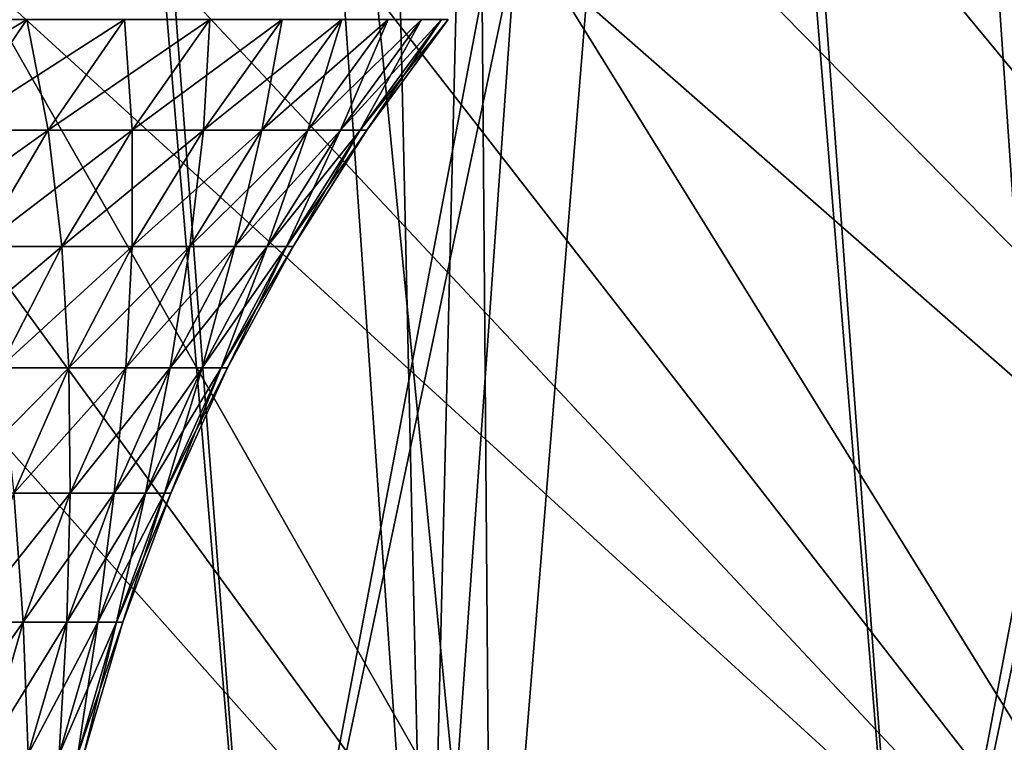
# Model space of a CAD drawing. Header units: millimetres. Extents: x -168 to 168, y -59 to 34.
# Tile 331 of 494: x 34.88 to 42.34, y -20.42 to -14.95. Entities that reach past the tile are written whole.
import ezdxf

# ---------------------------------------------------------------- set-up
doc = ezdxf.new("R2010")
doc.units = ezdxf.units.MM
doc.header["$LTSCALE"] = 33.374815
for name, color, linetype in [('2', 7, 'CONTINUOUS'), ('23', 7, 'CONTINUOUS'), ('24', 7, 'CONTINUOUS'), ('3', 7, 'CONTINUOUS'), ('33', 7, 'CONTINUOUS'), ('34', 7, 'CONTINUOUS'), ('37', 7, 'CONTINUOUS'), ('38', 7, 'CONTINUOUS'), ('8', 7, 'CONTINUOUS')]:
    doc.layers.add(name, color=color, linetype=linetype)

msp = doc.modelspace()

# ---------------------------------------------------------------- linework, layer by layer
at = {"layer": '2', "color": 7, "linetype": 'Continuous', "true_color": 0xf5f5f5}
for points in [[(30.325, -4.9554, 158.9694), (35.3034, -4.9554, 157.9384), (31.776, -23.5022, 158.8508), (30.325, -4.9554, 158.9694)], [(31.776, -23.5022, 158.8508), (35.3034, -4.9554, 157.9384), (36.7179, -23.5022, 157.7818), (31.776, -23.5022, 158.8508)], [(35.3034, -4.9554, 157.9384), (40.247, -4.9554, 156.7516), (36.7179, -23.5022, 157.7818), (35.3034, -4.9554, 157.9384)], [(36.7179, -23.5022, 157.7818), (40.247, -4.9554, 156.7516), (41.6241, -23.5022, 156.5591), (36.7179, -23.5022, 157.7818)], [(40.247, -4.9554, 156.7516), (45.1508, -4.9554, 155.4101), (41.6241, -23.5022, 156.5591), (40.247, -4.9554, 156.7516)], [(41.6241, -23.5022, 156.5591), (45.1508, -4.9554, 155.4101), (46.4896, -23.5022, 155.1838), (41.6241, -23.5022, 156.5591)]]:
    msp.add_3dface(points, dxfattribs=at)
at = {"layer": '23', "color": 3, "linetype": 'Continuous'}
for points in [[(34.1025, -14.9477, -17.0455), (34.9348, -14.9477, -15.2674), (33.5502, -15.7872, -16.7695), (34.1025, -14.9477, -17.0455)], [(33.5502, -15.7872, -16.7695), (34.9348, -14.9477, -15.2674), (34.369, -15.7872, -15.0201), (33.5502, -15.7872, -16.7695)], [(34.9348, -14.9477, -15.2674), (35.6744, -14.9477, -13.4487), (34.369, -15.7872, -15.0201), (34.9348, -14.9477, -15.2674)], [(34.369, -15.7872, -15.0201), (35.6744, -14.9477, -13.4487), (35.0966, -15.7872, -13.2309), (34.369, -15.7872, -15.0201)], [(35.0966, -15.7872, -13.2309), (36.3194, -14.9477, -11.5944), (35.7312, -15.7872, -11.4067), (35.0966, -15.7872, -13.2309)], [(35.6744, -14.9477, -13.4487), (36.3194, -14.9477, -11.5944), (35.0966, -15.7872, -13.2309), (35.6744, -14.9477, -13.4487)], [(35.7312, -15.7872, -11.4067), (36.8681, -14.9477, -9.7094), (36.271, -15.7872, -9.5521), (35.7312, -15.7872, -11.4067)], [(36.3194, -14.9477, -11.5944), (36.8681, -14.9477, -9.7094), (35.7312, -15.7872, -11.4067), (36.3194, -14.9477, -11.5944)], [(36.271, -15.7872, -9.5521), (37.3191, -14.9477, -7.7986), (36.7147, -15.7872, -7.6723), (36.271, -15.7872, -9.5521)], [(36.8681, -14.9477, -9.7094), (37.3191, -14.9477, -7.7986), (36.271, -15.7872, -9.5521), (36.8681, -14.9477, -9.7094)], [(36.7147, -15.7872, -7.6723), (37.6711, -14.9477, -5.8671), (37.0609, -15.7872, -5.7721), (36.7147, -15.7872, -7.6723)], [(37.3191, -14.9477, -7.7986), (37.6711, -14.9477, -5.8671), (36.7147, -15.7872, -7.6723), (37.3191, -14.9477, -7.7986)], [(37.0609, -15.7872, -5.7721), (37.9231, -14.9477, -3.9201), (37.3089, -15.7872, -3.8566), (37.0609, -15.7872, -5.7721)], [(37.6711, -14.9477, -5.8671), (37.9231, -14.9477, -3.9201), (37.0609, -15.7872, -5.7721), (37.6711, -14.9477, -5.8671)], [(37.3089, -15.7872, -3.8566), (38.0747, -14.9477, -1.9626), (37.458, -15.7872, -1.9309), (37.3089, -15.7872, -3.8566)], [(37.9231, -14.9477, -3.9201), (38.0747, -14.9477, -1.9626), (37.3089, -15.7872, -3.8566), (37.9231, -14.9477, -3.9201)], [(37.458, -15.7872, -1.9309), (38.1252, -14.9477), (37.5077, -15.7872), (37.458, -15.7872, -1.9309)], [(38.0747, -14.9477, -1.9626), (38.1252, -14.9477), (37.458, -15.7872, -1.9309), (38.0747, -14.9477, -1.9626)], [(33.858, -16.6674, -14.7968), (35.0966, -15.7872, -13.2309), (34.5748, -16.6674, -13.0342), (33.858, -16.6674, -14.7968)], [(34.369, -15.7872, -15.0201), (35.0966, -15.7872, -13.2309), (33.858, -16.6674, -14.7968), (34.369, -15.7872, -15.0201)], [(34.5748, -16.6674, -13.0342), (35.7312, -15.7872, -11.4067), (35.1999, -16.6674, -11.2371), (34.5748, -16.6674, -13.0342)], [(35.0966, -15.7872, -13.2309), (35.7312, -15.7872, -11.4067), (34.5748, -16.6674, -13.0342), (35.0966, -15.7872, -13.2309)], [(35.1999, -16.6674, -11.2371), (36.271, -15.7872, -9.5521), (35.7317, -16.6674, -9.4101), (35.1999, -16.6674, -11.2371)], [(35.7312, -15.7872, -11.4067), (36.271, -15.7872, -9.5521), (35.1999, -16.6674, -11.2371), (35.7312, -15.7872, -11.4067)], [(35.7317, -16.6674, -9.4101), (36.7147, -15.7872, -7.6723), (36.1688, -16.6674, -7.5582), (35.7317, -16.6674, -9.4101)], [(36.271, -15.7872, -9.5521), (36.7147, -15.7872, -7.6723), (35.7317, -16.6674, -9.4101), (36.271, -15.7872, -9.5521)], [(36.1688, -16.6674, -7.5582), (37.0609, -15.7872, -5.7721), (36.5099, -16.6674, -5.6863), (36.1688, -16.6674, -7.5582)], [(36.7147, -15.7872, -7.6723), (37.0609, -15.7872, -5.7721), (36.1688, -16.6674, -7.5582), (36.7147, -15.7872, -7.6723)], [(37.0609, -15.7872, -5.7721), (37.3089, -15.7872, -3.8566), (36.5099, -16.6674, -5.6863), (37.0609, -15.7872, -5.7721)], [(36.5099, -16.6674, -5.6863), (37.3089, -15.7872, -3.8566), (36.7542, -16.6674, -3.7992), (36.5099, -16.6674, -5.6863)], [(37.3089, -15.7872, -3.8566), (37.458, -15.7872, -1.9309), (36.7542, -16.6674, -3.7992), (37.3089, -15.7872, -3.8566)], [(36.7542, -16.6674, -3.7992), (37.458, -15.7872, -1.9309), (36.9011, -16.6674, -1.9021), (36.7542, -16.6674, -3.7992)], [(36.9011, -16.6674, -1.9021), (37.5077, -15.7872), (36.9501, -16.6674), (36.9011, -16.6674, -1.9021)], [(37.458, -15.7872, -1.9309), (37.5077, -15.7872), (36.9011, -16.6674, -1.9021), (37.458, -15.7872, -1.9309)], [(34.1114, -17.5843, -12.8595), (35.1999, -16.6674, -11.2371), (34.7282, -17.5843, -11.0865), (34.1114, -17.5843, -12.8595)], [(34.5748, -16.6674, -13.0342), (35.1999, -16.6674, -11.2371), (34.1114, -17.5843, -12.8595), (34.5748, -16.6674, -13.0342)], [(34.7282, -17.5843, -11.0865), (35.7317, -16.6674, -9.4101), (35.2528, -17.5843, -9.284), (34.7282, -17.5843, -11.0865)], [(35.1999, -16.6674, -11.2371), (35.7317, -16.6674, -9.4101), (34.7282, -17.5843, -11.0865), (35.1999, -16.6674, -11.2371)], [(35.7317, -16.6674, -9.4101), (36.1688, -16.6674, -7.5582), (35.2528, -17.5843, -9.284), (35.7317, -16.6674, -9.4101)], [(35.2528, -17.5843, -9.284), (36.1688, -16.6674, -7.5582), (35.684, -17.5843, -7.4569), (35.2528, -17.5843, -9.284)], [(36.1688, -16.6674, -7.5582), (36.5099, -16.6674, -5.6863), (35.684, -17.5843, -7.4569), (36.1688, -16.6674, -7.5582)], [(35.684, -17.5843, -7.4569), (36.5099, -16.6674, -5.6863), (36.0206, -17.5843, -5.6101), (35.684, -17.5843, -7.4569)], [(36.0206, -17.5843, -5.6101), (36.7542, -16.6674, -3.7992), (36.2616, -17.5843, -3.7483), (36.0206, -17.5843, -5.6101)], [(36.5099, -16.6674, -5.6863), (36.7542, -16.6674, -3.7992), (36.0206, -17.5843, -5.6101), (36.5099, -16.6674, -5.6863)], [(36.2616, -17.5843, -3.7483), (36.9011, -16.6674, -1.9021), (36.4065, -17.5843, -1.8766), (36.2616, -17.5843, -3.7483)], [(36.7542, -16.6674, -3.7992), (36.9011, -16.6674, -1.9021), (36.2616, -17.5843, -3.7483), (36.7542, -16.6674, -3.7992)], [(36.4065, -17.5843, -1.8766), (36.9501, -16.6674), (36.4548, -17.5843), (36.4065, -17.5843, -1.8766)], [(36.9011, -16.6674, -1.9021), (36.9501, -16.6674), (36.4065, -17.5843, -1.8766), (36.9011, -16.6674, -1.9021)], [(34.3182, -18.5334, -10.9556), (35.2528, -17.5843, -9.284), (34.8367, -18.5334, -9.1744), (34.3182, -18.5334, -10.9556)], [(34.7282, -17.5843, -11.0865), (35.2528, -17.5843, -9.284), (34.3182, -18.5334, -10.9556), (34.7282, -17.5843, -11.0865)], [(34.8367, -18.5334, -9.1744), (35.684, -17.5843, -7.4569), (35.2627, -18.5334, -7.3689), (34.8367, -18.5334, -9.1744)], [(35.2528, -17.5843, -9.284), (35.684, -17.5843, -7.4569), (34.8367, -18.5334, -9.1744), (35.2528, -17.5843, -9.284)], [(35.2627, -18.5334, -7.3689), (36.0206, -17.5843, -5.6101), (35.5953, -18.5334, -5.5438), (35.2627, -18.5334, -7.3689)], [(35.684, -17.5843, -7.4569), (36.0206, -17.5843, -5.6101), (35.2627, -18.5334, -7.3689), (35.684, -17.5843, -7.4569)], [(35.5953, -18.5334, -5.5438), (36.2616, -17.5843, -3.7483), (35.8335, -18.5334, -3.7041), (35.5953, -18.5334, -5.5438)], [(36.0206, -17.5843, -5.6101), (36.2616, -17.5843, -3.7483), (35.5953, -18.5334, -5.5438), (36.0206, -17.5843, -5.6101)], [(35.8335, -18.5334, -3.7041), (36.4065, -17.5843, -1.8766), (35.9767, -18.5334, -1.8545), (35.8335, -18.5334, -3.7041)], [(36.2616, -17.5843, -3.7483), (36.4065, -17.5843, -1.8766), (35.8335, -18.5334, -3.7041), (36.2616, -17.5843, -3.7483)], [(35.9767, -18.5334, -1.8545), (36.4548, -17.5843), (36.0245, -18.5334), (35.9767, -18.5334, -1.8545)], [(36.4065, -17.5843, -1.8766), (36.4548, -17.5843), (35.9767, -18.5334, -1.8545), (36.4065, -17.5843, -1.8766)], [(34.4852, -19.51, -9.0818), (35.2627, -18.5334, -7.3689), (34.907, -19.51, -7.2945), (34.4852, -19.51, -9.0818)], [(34.8367, -18.5334, -9.1744), (35.2627, -18.5334, -7.3689), (34.4852, -19.51, -9.0818), (34.8367, -18.5334, -9.1744)], [(34.907, -19.51, -7.2945), (35.5953, -18.5334, -5.5438), (35.2362, -19.51, -5.4879), (34.907, -19.51, -7.2945)], [(35.2627, -18.5334, -7.3689), (35.5953, -18.5334, -5.5438), (34.907, -19.51, -7.2945), (35.2627, -18.5334, -7.3689)], [(35.2362, -19.51, -5.4879), (35.8335, -18.5334, -3.7041), (35.472, -19.51, -3.6667), (35.2362, -19.51, -5.4879)], [(35.5953, -18.5334, -5.5438), (35.8335, -18.5334, -3.7041), (35.2362, -19.51, -5.4879), (35.5953, -18.5334, -5.5438)], [(35.472, -19.51, -3.6667), (35.9767, -18.5334, -1.8545), (35.6137, -19.51, -1.8358), (35.472, -19.51, -3.6667)], [(35.8335, -18.5334, -3.7041), (35.9767, -18.5334, -1.8545), (35.472, -19.51, -3.6667), (35.8335, -18.5334, -3.7041)], [(35.6137, -19.51, -1.8358), (36.0245, -18.5334), (35.661, -19.51), (35.6137, -19.51, -1.8358)], [(35.9767, -18.5334, -1.8545), (36.0245, -18.5334), (35.6137, -19.51, -1.8358), (35.9767, -18.5334, -1.8545)], [(34.2002, -20.5096, -9.0068), (34.907, -19.51, -7.2945), (34.6185, -20.5096, -7.2342), (34.2002, -20.5096, -9.0068)], [(34.4852, -19.51, -9.0818), (34.907, -19.51, -7.2945), (34.2002, -20.5096, -9.0068), (34.4852, -19.51, -9.0818)], [(34.907, -19.51, -7.2945), (35.2362, -19.51, -5.4879), (34.6185, -20.5096, -7.2342), (34.907, -19.51, -7.2945)], [(34.6185, -20.5096, -7.2342), (35.2362, -19.51, -5.4879), (34.945, -20.5096, -5.4425), (34.6185, -20.5096, -7.2342)], [(35.2362, -19.51, -5.4879), (35.472, -19.51, -3.6667), (34.945, -20.5096, -5.4425), (35.2362, -19.51, -5.4879)], [(34.945, -20.5096, -5.4425), (35.472, -19.51, -3.6667), (35.1788, -20.5096, -3.6364), (34.945, -20.5096, -5.4425)], [(35.1788, -20.5096, -3.6364), (35.6137, -19.51, -1.8358), (35.3194, -20.5096, -1.8206), (35.1788, -20.5096, -3.6364)], [(35.472, -19.51, -3.6667), (35.6137, -19.51, -1.8358), (35.1788, -20.5096, -3.6364), (35.472, -19.51, -3.6667)], [(35.3194, -20.5096, -1.8206), (35.661, -19.51), (35.3663, -20.5096), (35.3194, -20.5096, -1.8206)], [(35.6137, -19.51, -1.8358), (35.661, -19.51), (35.3194, -20.5096, -1.8206), (35.6137, -19.51, -1.8358)]]:
    msp.add_3dface(points, dxfattribs=at)
at = {"layer": '24', "color": 3, "linetype": 'Continuous'}
for points in [[(34.9348, -14.9477, 15.2674), (34.1025, -14.9477, 17.0455), (34.369, -15.7872, 15.0201), (34.9348, -14.9477, 15.2674)], [(35.0966, -15.7872, 13.2309), (34.9348, -14.9477, 15.2674), (34.369, -15.7872, 15.0201), (35.0966, -15.7872, 13.2309)], [(35.6744, -14.9477, 13.4487), (34.9348, -14.9477, 15.2674), (35.0966, -15.7872, 13.2309), (35.6744, -14.9477, 13.4487)], [(35.7312, -15.7872, 11.4067), (35.6744, -14.9477, 13.4487), (35.0966, -15.7872, 13.2309), (35.7312, -15.7872, 11.4067)], [(36.3194, -14.9477, 11.5944), (35.6744, -14.9477, 13.4487), (35.7312, -15.7872, 11.4067), (36.3194, -14.9477, 11.5944)], [(36.271, -15.7872, 9.5521), (36.3194, -14.9477, 11.5944), (35.7312, -15.7872, 11.4067), (36.271, -15.7872, 9.5521)], [(36.8681, -14.9477, 9.7094), (36.3194, -14.9477, 11.5944), (36.271, -15.7872, 9.5521), (36.8681, -14.9477, 9.7094)], [(36.7147, -15.7872, 7.6723), (36.8681, -14.9477, 9.7094), (36.271, -15.7872, 9.5521), (36.7147, -15.7872, 7.6723)], [(37.3191, -14.9477, 7.7986), (36.8681, -14.9477, 9.7094), (36.7147, -15.7872, 7.6723), (37.3191, -14.9477, 7.7986)], [(37.0609, -15.7872, 5.7721), (37.3191, -14.9477, 7.7986), (36.7147, -15.7872, 7.6723), (37.0609, -15.7872, 5.7721)], [(37.6711, -14.9477, 5.8671), (37.3191, -14.9477, 7.7986), (37.0609, -15.7872, 5.7721), (37.6711, -14.9477, 5.8671)], [(37.3089, -15.7872, 3.8566), (37.6711, -14.9477, 5.8671), (37.0609, -15.7872, 5.7721), (37.3089, -15.7872, 3.8566)], [(37.9231, -14.9477, 3.9201), (37.6711, -14.9477, 5.8671), (37.3089, -15.7872, 3.8566), (37.9231, -14.9477, 3.9201)], [(37.458, -15.7872, 1.9309), (37.9231, -14.9477, 3.9201), (37.3089, -15.7872, 3.8566), (37.458, -15.7872, 1.9309)], [(38.0747, -14.9477, 1.9626), (37.9231, -14.9477, 3.9201), (37.458, -15.7872, 1.9309), (38.0747, -14.9477, 1.9626)], [(37.5077, -15.7872), (38.0747, -14.9477, 1.9626), (37.458, -15.7872, 1.9309), (37.5077, -15.7872)], [(37.5077, -15.7872), (38.1252, -14.9477), (38.0747, -14.9477, 1.9626), (37.5077, -15.7872)], [(35.0966, -15.7872, 13.2309), (34.369, -15.7872, 15.0201), (34.5748, -16.6674, 13.0342), (35.0966, -15.7872, 13.2309)], [(35.1999, -16.6674, 11.2371), (35.0966, -15.7872, 13.2309), (34.5748, -16.6674, 13.0342), (35.1999, -16.6674, 11.2371)], [(35.7312, -15.7872, 11.4067), (35.0966, -15.7872, 13.2309), (35.1999, -16.6674, 11.2371), (35.7312, -15.7872, 11.4067)], [(35.7317, -16.6674, 9.4101), (35.7312, -15.7872, 11.4067), (35.1999, -16.6674, 11.2371), (35.7317, -16.6674, 9.4101)], [(36.271, -15.7872, 9.5521), (35.7312, -15.7872, 11.4067), (35.7317, -16.6674, 9.4101), (36.271, -15.7872, 9.5521)], [(36.1688, -16.6674, 7.5582), (36.271, -15.7872, 9.5521), (35.7317, -16.6674, 9.4101), (36.1688, -16.6674, 7.5582)], [(36.7147, -15.7872, 7.6723), (36.271, -15.7872, 9.5521), (36.1688, -16.6674, 7.5582), (36.7147, -15.7872, 7.6723)], [(36.5099, -16.6674, 5.6863), (36.7147, -15.7872, 7.6723), (36.1688, -16.6674, 7.5582), (36.5099, -16.6674, 5.6863)], [(37.0609, -15.7872, 5.7721), (36.7147, -15.7872, 7.6723), (36.5099, -16.6674, 5.6863), (37.0609, -15.7872, 5.7721)], [(36.7542, -16.6674, 3.7992), (37.0609, -15.7872, 5.7721), (36.5099, -16.6674, 5.6863), (36.7542, -16.6674, 3.7992)], [(37.3089, -15.7872, 3.8566), (37.0609, -15.7872, 5.7721), (36.7542, -16.6674, 3.7992), (37.3089, -15.7872, 3.8566)], [(36.9011, -16.6674, 1.9021), (37.3089, -15.7872, 3.8566), (36.7542, -16.6674, 3.7992), (36.9011, -16.6674, 1.9021)], [(37.458, -15.7872, 1.9309), (37.3089, -15.7872, 3.8566), (36.9011, -16.6674, 1.9021), (37.458, -15.7872, 1.9309)], [(36.9501, -16.6674), (37.458, -15.7872, 1.9309), (36.9011, -16.6674, 1.9021), (36.9501, -16.6674)], [(36.9501, -16.6674), (37.5077, -15.7872), (37.458, -15.7872, 1.9309), (36.9501, -16.6674)], [(35.1999, -16.6674, 11.2371), (34.5748, -16.6674, 13.0342), (34.7282, -17.5843, 11.0865), (35.1999, -16.6674, 11.2371)], [(35.2528, -17.5843, 9.284), (35.1999, -16.6674, 11.2371), (34.7282, -17.5843, 11.0865), (35.2528, -17.5843, 9.284)], [(35.7317, -16.6674, 9.4101), (35.1999, -16.6674, 11.2371), (35.2528, -17.5843, 9.284), (35.7317, -16.6674, 9.4101)], [(35.684, -17.5843, 7.4569), (35.7317, -16.6674, 9.4101), (35.2528, -17.5843, 9.284), (35.684, -17.5843, 7.4569)], [(36.1688, -16.6674, 7.5582), (35.7317, -16.6674, 9.4101), (35.684, -17.5843, 7.4569), (36.1688, -16.6674, 7.5582)], [(36.0206, -17.5843, 5.6101), (36.1688, -16.6674, 7.5582), (35.684, -17.5843, 7.4569), (36.0206, -17.5843, 5.6101)], [(36.5099, -16.6674, 5.6863), (36.1688, -16.6674, 7.5582), (36.0206, -17.5843, 5.6101), (36.5099, -16.6674, 5.6863)], [(36.2616, -17.5843, 3.7483), (36.5099, -16.6674, 5.6863), (36.0206, -17.5843, 5.6101), (36.2616, -17.5843, 3.7483)], [(36.7542, -16.6674, 3.7992), (36.5099, -16.6674, 5.6863), (36.2616, -17.5843, 3.7483), (36.7542, -16.6674, 3.7992)], [(36.4065, -17.5843, 1.8766), (36.7542, -16.6674, 3.7992), (36.2616, -17.5843, 3.7483), (36.4065, -17.5843, 1.8766)], [(36.9011, -16.6674, 1.9021), (36.7542, -16.6674, 3.7992), (36.4065, -17.5843, 1.8766), (36.9011, -16.6674, 1.9021)], [(36.4548, -17.5843), (36.9011, -16.6674, 1.9021), (36.4065, -17.5843, 1.8766), (36.4548, -17.5843)], [(36.4548, -17.5843), (36.9501, -16.6674), (36.9011, -16.6674, 1.9021), (36.4548, -17.5843)], [(35.2528, -17.5843, 9.284), (34.7282, -17.5843, 11.0865), (34.8367, -18.5334, 9.1744), (35.2528, -17.5843, 9.284)], [(35.2627, -18.5334, 7.3689), (35.2528, -17.5843, 9.284), (34.8367, -18.5334, 9.1744), (35.2627, -18.5334, 7.3689)], [(35.684, -17.5843, 7.4569), (35.2528, -17.5843, 9.284), (35.2627, -18.5334, 7.3689), (35.684, -17.5843, 7.4569)], [(35.5953, -18.5334, 5.5438), (35.684, -17.5843, 7.4569), (35.2627, -18.5334, 7.3689), (35.5953, -18.5334, 5.5438)], [(36.0206, -17.5843, 5.6101), (35.684, -17.5843, 7.4569), (35.5953, -18.5334, 5.5438), (36.0206, -17.5843, 5.6101)], [(35.8335, -18.5334, 3.7041), (36.0206, -17.5843, 5.6101), (35.5953, -18.5334, 5.5438), (35.8335, -18.5334, 3.7041)], [(36.2616, -17.5843, 3.7483), (36.0206, -17.5843, 5.6101), (35.8335, -18.5334, 3.7041), (36.2616, -17.5843, 3.7483)], [(35.9767, -18.5334, 1.8545), (36.2616, -17.5843, 3.7483), (35.8335, -18.5334, 3.7041), (35.9767, -18.5334, 1.8545)], [(36.4065, -17.5843, 1.8766), (36.2616, -17.5843, 3.7483), (35.9767, -18.5334, 1.8545), (36.4065, -17.5843, 1.8766)], [(36.0245, -18.5334), (36.4065, -17.5843, 1.8766), (35.9767, -18.5334, 1.8545), (36.0245, -18.5334)], [(36.0245, -18.5334), (36.4548, -17.5843), (36.4065, -17.5843, 1.8766), (36.0245, -18.5334)], [(34.907, -19.51, 7.2945), (34.8367, -18.5334, 9.1744), (34.4852, -19.51, 9.0818), (34.907, -19.51, 7.2945)], [(35.2627, -18.5334, 7.3689), (34.8367, -18.5334, 9.1744), (34.907, -19.51, 7.2945), (35.2627, -18.5334, 7.3689)], [(35.2362, -19.51, 5.4879), (35.2627, -18.5334, 7.3689), (34.907, -19.51, 7.2945), (35.2362, -19.51, 5.4879)], [(35.5953, -18.5334, 5.5438), (35.2627, -18.5334, 7.3689), (35.2362, -19.51, 5.4879), (35.5953, -18.5334, 5.5438)], [(35.472, -19.51, 3.6667), (35.5953, -18.5334, 5.5438), (35.2362, -19.51, 5.4879), (35.472, -19.51, 3.6667)], [(35.8335, -18.5334, 3.7041), (35.5953, -18.5334, 5.5438), (35.472, -19.51, 3.6667), (35.8335, -18.5334, 3.7041)], [(35.6137, -19.51, 1.8358), (35.8335, -18.5334, 3.7041), (35.472, -19.51, 3.6667), (35.6137, -19.51, 1.8358)], [(35.9767, -18.5334, 1.8545), (35.8335, -18.5334, 3.7041), (35.6137, -19.51, 1.8358), (35.9767, -18.5334, 1.8545)], [(35.661, -19.51), (35.9767, -18.5334, 1.8545), (35.6137, -19.51, 1.8358), (35.661, -19.51)], [(35.661, -19.51), (36.0245, -18.5334), (35.9767, -18.5334, 1.8545), (35.661, -19.51)], [(34.907, -19.51, 7.2945), (34.4852, -19.51, 9.0818), (34.6185, -20.5096, 7.2342), (34.907, -19.51, 7.2945)], [(34.945, -20.5096, 5.4425), (34.907, -19.51, 7.2945), (34.6185, -20.5096, 7.2342), (34.945, -20.5096, 5.4425)], [(35.2362, -19.51, 5.4879), (34.907, -19.51, 7.2945), (34.945, -20.5096, 5.4425), (35.2362, -19.51, 5.4879)], [(35.1788, -20.5096, 3.6364), (35.2362, -19.51, 5.4879), (34.945, -20.5096, 5.4425), (35.1788, -20.5096, 3.6364)], [(35.472, -19.51, 3.6667), (35.2362, -19.51, 5.4879), (35.1788, -20.5096, 3.6364), (35.472, -19.51, 3.6667)], [(35.3194, -20.5096, 1.8206), (35.472, -19.51, 3.6667), (35.1788, -20.5096, 3.6364), (35.3194, -20.5096, 1.8206)], [(35.6137, -19.51, 1.8358), (35.472, -19.51, 3.6667), (35.3194, -20.5096, 1.8206), (35.6137, -19.51, 1.8358)], [(35.3663, -20.5096), (35.6137, -19.51, 1.8358), (35.3194, -20.5096, 1.8206), (35.3663, -20.5096)], [(35.3663, -20.5096), (35.661, -19.51), (35.6137, -19.51, 1.8358), (35.3663, -20.5096)]]:
    msp.add_3dface(points, dxfattribs=at)
at = {"layer": '3', "color": 7, "linetype": 'Continuous', "true_color": 0xf5f5f5}
for points in [[(35.3061, -6.75, -157.9539), (30.3273, -6.75, -158.9849), (31.776, -23.5022, -158.8508), (35.3061, -6.75, -157.9539)], [(36.7179, -23.5022, -157.7818), (35.3061, -6.75, -157.9539), (31.776, -23.5022, -158.8508), (36.7179, -23.5022, -157.7818)], [(40.2501, -6.75, -156.767), (35.3061, -6.75, -157.9539), (36.7179, -23.5022, -157.7818), (40.2501, -6.75, -156.767)], [(41.6241, -23.5022, -156.5591), (40.2501, -6.75, -156.767), (36.7179, -23.5022, -157.7818), (41.6241, -23.5022, -156.5591)], [(45.1543, -6.75, -155.4254), (40.2501, -6.75, -156.767), (41.6241, -23.5022, -156.5591), (45.1543, -6.75, -155.4254)], [(46.4896, -23.5022, -155.1838), (45.1543, -6.75, -155.4254), (41.6241, -23.5022, -156.5591), (46.4896, -23.5022, -155.1838)]]:
    msp.add_3dface(points, dxfattribs=at)
at = {"layer": '33', "color": 3, "linetype": 'Continuous'}
for points in [[(33.4004, -23.643, 164.6007), (38.4535, -23.643, 163.4941), (33.0148, 31.8789, 162.7006), (33.4004, -23.643, 164.6007)], [(33.0148, 31.8789, 162.7006), (38.4535, -23.643, 163.4941), (38.0096, 31.8789, 161.6067), (33.0148, 31.8789, 162.7006)], [(38.4535, -23.643, 163.4941), (43.47, -23.643, 162.2324), (38.0096, 31.8789, 161.6067), (38.4535, -23.643, 163.4941)], [(38.0096, 31.8789, 161.6067), (43.47, -23.643, 162.2324), (42.9682, 31.8789, 160.3596), (38.0096, 31.8789, 161.6067)]]:
    msp.add_3dface(points, dxfattribs=at)
at = {"layer": '34', "color": 3, "linetype": 'Continuous'}
for points in [[(38.0096, 31.8789, -161.6067), (33.4004, -23.643, -164.6007), (33.0148, 31.8789, -162.7006), (38.0096, 31.8789, -161.6067)], [(38.4535, -23.643, -163.4941), (33.4004, -23.643, -164.6007), (38.0096, 31.8789, -161.6067), (38.4535, -23.643, -163.4941)], [(42.9682, 31.8789, -160.3596), (38.4535, -23.643, -163.4941), (38.0096, 31.8789, -161.6067), (42.9682, 31.8789, -160.3596)], [(43.47, -23.643, -162.2324), (38.4535, -23.643, -163.4941), (42.9682, 31.8789, -160.3596), (43.47, -23.643, -162.2324)]]:
    msp.add_3dface(points, dxfattribs=at)
at = {"layer": '37', "color": 7, "linetype": 'Continuous', "true_color": 0xf5f5f5}
for points in [[(32.9776, -23.85, -162.5176), (37.9668, -23.85, -161.425), (34.272, 29.2893, -160.8271), (32.9776, -23.85, -162.5176)], [(34.272, 29.2893, -160.8271), (37.9668, -23.85, -161.425), (39.2571, 29.2893, -159.6835), (34.272, 29.2893, -160.8271)], [(37.9668, -23.85, -161.425), (42.9199, -23.85, -160.1792), (39.2571, 29.2893, -159.6835), (37.9668, -23.85, -161.425)], [(39.2571, 29.2893, -159.6835), (42.9199, -23.85, -160.1792), (44.2043, 29.2893, -158.3854), (39.2571, 29.2893, -159.6835)]]:
    msp.add_3dface(points, dxfattribs=at)
at = {"layer": '38', "color": 7, "linetype": 'Continuous', "true_color": 0xf5f5f5}
for points in [[(36.769, 29.2893, 160.2747), (32.9778, -23.85, 162.5176), (31.7667, 29.2893, 161.3407), (36.769, 29.2893, 160.2747)], [(37.9668, -23.85, 161.425), (32.9778, -23.85, 162.5176), (36.769, 29.2893, 160.2747), (37.9668, -23.85, 161.425)], [(41.7358, 29.2893, 159.0537), (37.9668, -23.85, 161.425), (36.769, 29.2893, 160.2747), (41.7358, 29.2893, 159.0537)], [(42.9199, -23.85, 160.1792), (37.9668, -23.85, 161.425), (41.7358, 29.2893, 159.0537), (42.9199, -23.85, 160.1792)], [(46.6621, 29.2893, 157.6787), (42.9199, -23.85, 160.1792), (41.7358, 29.2893, 159.0537), (46.6621, 29.2893, 157.6787)]]:
    msp.add_3dface(points, dxfattribs=at)
at = {"layer": '8', "color": 7, "linetype": 'Continuous', "true_color": 0xf6f6f6}
for points in [[(30.121, -10.5606, 115.2144), (39.7316, -23.75, 153.1295), (28.0117, -10.5606, 115.7453), (30.121, -10.5606, 115.2144)], [(39.7316, -23.75, 153.1295), (34.8531, -23.75, 154.313), (28.0117, -10.5606, 115.7453), (39.7316, -23.75, 153.1295)], [(28.0117, -10.5606, -115.7453), (39.7316, -23.75, -153.1295), (30.121, -10.5606, -115.2144), (28.0117, -10.5606, -115.7453)], [(34.8531, -23.75, -154.313), (39.7316, -23.75, -153.1295), (28.0117, -10.5606, -115.7453), (34.8531, -23.75, -154.313)], [(32.2202, -10.5606, 114.645), (39.7316, -23.75, 153.1295), (30.121, -10.5606, 115.2144), (32.2202, -10.5606, 114.645)], [(30.121, -10.5606, -115.2144), (44.5701, -23.75, -151.7918), (32.2202, -10.5606, -114.645), (30.121, -10.5606, -115.2144)], [(39.7316, -23.75, -153.1295), (44.5701, -23.75, -151.7918), (30.121, -10.5606, -115.2144), (39.7316, -23.75, -153.1295)], [(34.3088, -10.5606, 114.0374), (44.5701, -23.75, 151.7918), (32.2202, -10.5606, 114.645), (34.3088, -10.5606, 114.0374)], [(44.5701, -23.75, 151.7918), (39.7316, -23.75, 153.1295), (32.2202, -10.5606, 114.645), (44.5701, -23.75, 151.7918)], [(32.2202, -10.5606, -114.645), (44.5701, -23.75, -151.7918), (34.3088, -10.5606, -114.0374), (32.2202, -10.5606, -114.645)], [(36.3858, -10.5606, 113.3918), (44.5701, -23.75, 151.7918), (34.3088, -10.5606, 114.0374), (36.3858, -10.5606, 113.3918)], [(34.3088, -10.5606, -114.0374), (49.3637, -23.75, -150.3013), (36.3858, -10.5606, -113.3918), (34.3088, -10.5606, -114.0374)], [(44.5701, -23.75, -151.7918), (49.3637, -23.75, -150.3013), (34.3088, -10.5606, -114.0374), (44.5701, -23.75, -151.7918)], [(38.4507, -10.5606, 112.7083), (49.3637, -23.75, 150.3013), (36.3858, -10.5606, 113.3918), (38.4507, -10.5606, 112.7083)], [(49.3637, -23.75, 150.3013), (44.5701, -23.75, 151.7918), (36.3858, -10.5606, 113.3918), (49.3637, -23.75, 150.3013)], [(36.3858, -10.5606, -113.3918), (49.3637, -23.75, -150.3013), (38.4507, -10.5606, -112.7083), (36.3858, -10.5606, -113.3918)], [(40.5028, -10.5606, 111.9873), (49.3637, -23.75, 150.3013), (38.4507, -10.5606, 112.7083), (40.5028, -10.5606, 111.9873)], [(38.4507, -10.5606, -112.7083), (54.1076, -23.75, -148.6594), (40.5028, -10.5606, -111.9873), (38.4507, -10.5606, -112.7083)], [(49.3637, -23.75, -150.3013), (54.1076, -23.75, -148.6594), (38.4507, -10.5606, -112.7083), (49.3637, -23.75, -150.3013)], [(42.5414, -10.5606, 111.2288), (54.1076, -23.75, 148.6594), (40.5028, -10.5606, 111.9873), (42.5414, -10.5606, 111.2288)], [(54.1076, -23.75, 148.6594), (49.3637, -23.75, 150.3013), (40.5028, -10.5606, 111.9873), (54.1076, -23.75, 148.6594)], [(40.5028, -10.5606, -111.9873), (54.1076, -23.75, -148.6594), (42.5414, -10.5606, -111.2288), (40.5028, -10.5606, -111.9873)]]:
    msp.add_3dface(points, dxfattribs=at)

doc.saveas('drawing.dxf')
